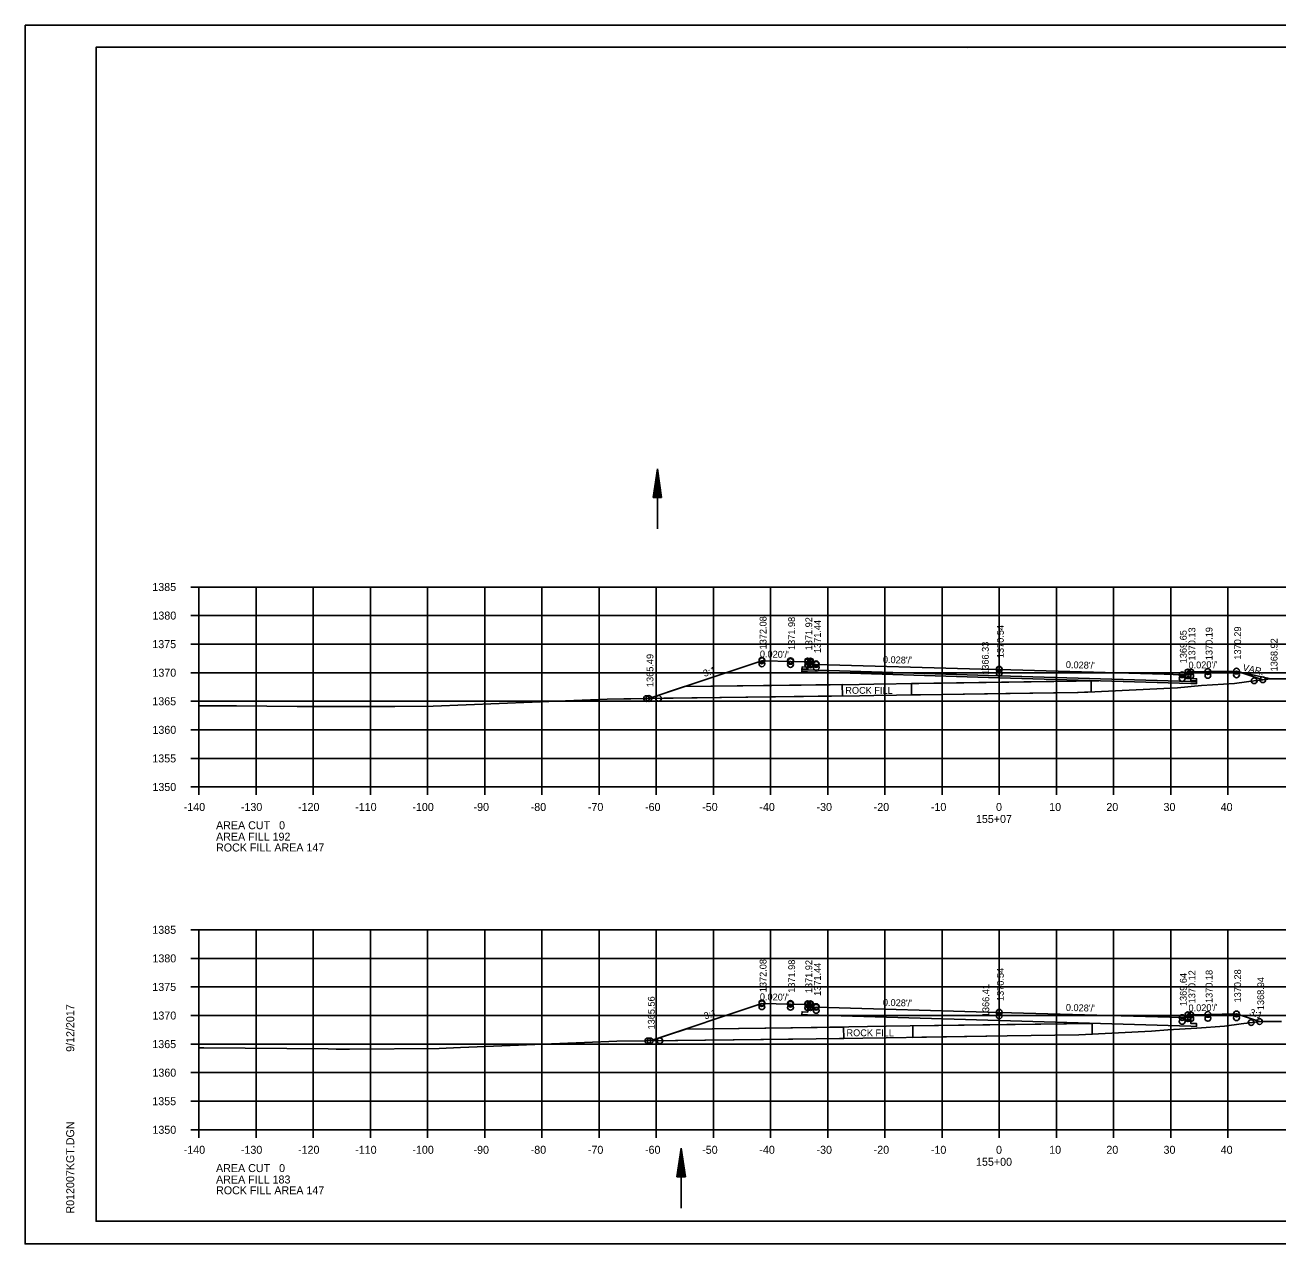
# Model space of a CAD drawing. Extents: x 1374311 to 1383814, y 384102 to 406278.
# Drawn here: x 1381458.2 to 1381677.4, y 392858.1 to 393071.5 of the extents above; entities that cross this region are included whole.
import ezdxf

# ---------------------------------------------------------------- set-up
doc = ezdxf.new("R2010")
doc.units = 0
for name, color, linetype in [('R_Axis', 7, 'Continuous'), ('R_Axis Annot', 7, 'Continuous'), ('R_Border', 7, 'Continuous'), ('R_Draft', 7, 'Continuous'), ('R_Exist Surface', 7, 'Continuous'), ('R_Fin Surface', 7, 'Continuous'), ('R_Grid', 7, 'Continuous'), ('R_No Plot', 7, 'Continuous'), ('R_Water', 7, 'Continuous'), ('R_Xsect Elev', 7, 'Continuous'), ('R_Xsect Slope', 7, 'Continuous')]:
    doc.layers.add(name, color=color, linetype=linetype)

msp = doc.modelspace()

# ---------------------------------------------------------------- linework, layer by layer
at = {"layer": 'R_Axis'}
for p, q in [((1381487.26, 392973.1), (1381488.66, 392973.1)), ((1381488.66, 392938.1), (1381488.66, 392973.1)), ((1381487.26, 392968.1), (1381488.66, 392968.1)), ((1381487.26, 392963.1), (1381488.66, 392963.1)), ((1381487.26, 392958.1), (1381488.66, 392958.1)), ((1381487.26, 392953.1), (1381488.66, 392953.1)), ((1381487.26, 392948.1), (1381488.66, 392948.1)), ((1381487.26, 392943.1), (1381488.66, 392943.1)), ((1381487.26, 392938.1), (1381488.66, 392938.1)), ((1381488.66, 392938.1), (1381768.66, 392938.1)), ((1381488.66, 392936.7), (1381488.66, 392938.1)), ((1381498.66, 392936.7), (1381498.66, 392938.1)), ((1381508.66, 392936.7), (1381508.66, 392938.1)), ((1381518.66, 392936.7), (1381518.66, 392938.1)), ((1381528.66, 392936.7), (1381528.66, 392938.1)), ((1381538.66, 392936.7), (1381538.66, 392938.1)), ((1381548.66, 392936.7), (1381548.66, 392938.1)), ((1381558.66, 392936.7), (1381558.66, 392938.1)), ((1381568.66, 392936.7), (1381568.66, 392938.1)), ((1381578.66, 392936.7), (1381578.66, 392938.1)), ((1381588.66, 392936.7), (1381588.66, 392938.1)), ((1381598.66, 392936.7), (1381598.66, 392938.1)), ((1381608.66, 392936.7), (1381608.66, 392938.1)), ((1381618.66, 392936.7), (1381618.66, 392938.1)), ((1381628.66, 392936.7), (1381628.66, 392938.1)), ((1381638.66, 392936.7), (1381638.66, 392938.1)), ((1381648.66, 392936.7), (1381648.66, 392938.1)), ((1381658.66, 392936.7), (1381658.66, 392938.1)), ((1381668.66, 392936.7), (1381668.66, 392938.1)), ((1381487.26, 392913.1), (1381488.66, 392913.1)), ((1381488.66, 392878.1), (1381488.66, 392913.1)), ((1381487.26, 392908.1), (1381488.66, 392908.1)), ((1381487.26, 392903.1), (1381488.66, 392903.1)), ((1381487.26, 392898.1), (1381488.66, 392898.1)), ((1381487.26, 392893.1), (1381488.66, 392893.1)), ((1381487.26, 392888.1), (1381488.66, 392888.1)), ((1381487.26, 392883.1), (1381488.66, 392883.1)), ((1381487.26, 392878.1), (1381488.66, 392878.1)), ((1381488.66, 392878.1), (1381768.66, 392878.1)), ((1381488.66, 392876.7), (1381488.66, 392878.1)), ((1381498.66, 392876.7), (1381498.66, 392878.1)), ((1381508.66, 392876.7), (1381508.66, 392878.1)), ((1381518.66, 392876.7), (1381518.66, 392878.1)), ((1381528.66, 392876.7), (1381528.66, 392878.1)), ((1381538.66, 392876.7), (1381538.66, 392878.1)), ((1381548.66, 392876.7), (1381548.66, 392878.1)), ((1381558.66, 392876.7), (1381558.66, 392878.1)), ((1381568.66, 392876.7), (1381568.66, 392878.1)), ((1381578.66, 392876.7), (1381578.66, 392878.1)), ((1381588.66, 392876.7), (1381588.66, 392878.1)), ((1381598.66, 392876.7), (1381598.66, 392878.1)), ((1381608.66, 392876.7), (1381608.66, 392878.1)), ((1381618.66, 392876.7), (1381618.66, 392878.1)), ((1381628.66, 392876.7), (1381628.66, 392878.1)), ((1381638.66, 392876.7), (1381638.66, 392878.1)), ((1381648.66, 392876.7), (1381648.66, 392878.1)), ((1381658.66, 392876.7), (1381658.66, 392878.1)), ((1381668.66, 392876.7), (1381668.66, 392878.1))]:
    msp.add_line(p, q, dxfattribs=at)
at = {"layer": 'R_Border'}
for p, q in [((1381470.66, 393067.56), (1381786.84, 393067.56)), ((1381470.66, 392862.1), (1381470.66, 393067.56)), ((1381623.18, 393067.3), (1381623.18, 393067.3)), ((1381623.18, 393067.3), (1381623.18, 393067.3)), ((1381470.66, 392862.1), (1381470.66, 392862.1)), ((1381786.84, 392862.1), (1381470.66, 392862.1))]:
    msp.add_line(p, q, dxfattribs=at)
at = {"layer": 'R_Draft'}
for p, q in [((1381568.11, 392988.78), (1381568.86, 392993.78)), ((1381568.23, 392988.78), (1381568.86, 392992.94)), ((1381569.61, 392988.78), (1381568.86, 392993.78)), ((1381569.48, 392988.78), (1381568.86, 392992.94)), ((1381568.36, 392988.78), (1381568.86, 392992.08)), ((1381568.49, 392988.78), (1381568.86, 392991.25)), ((1381569.36, 392988.78), (1381568.86, 392992.08)), ((1381569.23, 392988.78), (1381568.86, 392991.25)), ((1381569.61, 392988.78), (1381568.11, 392988.78)), ((1381568.61, 392988.78), (1381568.86, 392990.4)), ((1381568.74, 392988.78), (1381568.86, 392989.57)), ((1381569.1, 392988.78), (1381568.86, 392990.4)), ((1381568.98, 392988.78), (1381568.86, 392989.57)), ((1381572.26, 392869.86), (1381573.01, 392874.86)), ((1381573.76, 392869.86), (1381573.01, 392874.86)), ((1381572.38, 392869.86), (1381573.01, 392874.03)), ((1381572.51, 392869.86), (1381573.01, 392873.17)), ((1381572.63, 392869.86), (1381573.01, 392872.34)), ((1381573.63, 392869.86), (1381573.01, 392874.03)), ((1381573.5, 392869.86), (1381573.01, 392873.17)), ((1381573.38, 392869.86), (1381573.01, 392872.34)), ((1381573.76, 392869.86), (1381572.26, 392869.86)), ((1381572.76, 392869.86), (1381573.01, 392871.49)), ((1381572.89, 392869.86), (1381573.01, 392870.65)), ((1381573.25, 392869.86), (1381573.01, 392871.49)), ((1381573.12, 392869.86), (1381573.01, 392870.65))]:
    msp.add_line(p, q, dxfattribs=at)
at = {"layer": 'R_Exist Surface'}
for points in [[(1381488.66, 392952.31), (1381490.26, 392952.33), (1381495.23, 392952.29), (1381505.83, 392952.19), (1381516.2, 392952.2), (1381522.96, 392952.21), (1381529.65, 392952.25), (1381546.97, 392952.97), (1381560.07, 392953.47), (1381563.01, 392953.51), (1381564.23, 392953.55), (1381569.97, 392953.63), (1381604.2, 392954.06), (1381606.74, 392954.1), (1381642.49, 392954.65), (1381644.16, 392954.71), (1381659.87, 392955.48), (1381664.06, 392955.84), (1381669.81, 392956.24), (1381673.59, 392956.73), (1381676.19, 392957.02), (1381679.75, 392957)], [(1381488.66, 392892.44), (1381489.51, 392892.45), (1381511.25, 392892.25), (1381512.67, 392892.23), (1381514.06, 392892.23), (1381514.98, 392892.23), (1381530.69, 392892.34), (1381534.44, 392892.5), (1381556.11, 392893.39), (1381561.77, 392893.6), (1381592.55, 392893.95), (1381608.89, 392894.21), (1381630.04, 392894.53), (1381642.56, 392894.7), (1381655.32, 392895.38), (1381658.18, 392895.57), (1381663.23, 392895.9), (1381668.08, 392896.24), (1381671, 392896.62), (1381674.4, 392897.07), (1381678.03, 392897.07)]]:
    msp.add_lwpolyline(points, dxfattribs=at)
at = {"layer": 'R_Fin Surface'}
msp.add_line((1381644.92, 392896.73), (1381644.92, 392894.83), dxfattribs=at)
for points in [[(1381567.37, 392953.59), (1381585.22, 392959.54), (1381587.15, 392960.18), (1381587.65, 392960.17), (1381592.15, 392960.08), (1381594.85, 392960.03), (1381595.15, 392960.02), (1381595.2, 392960.02), (1381595.65, 392960.02), (1381595.65, 392959.97), (1381595.66, 392959.52), (1381595.76, 392959.52), (1381596.66, 392959.54), (1381625.52, 392958.73), (1381628.66, 392958.65), (1381657.52, 392957.84), (1381660.66, 392957.75), (1381660.76, 392957.75), (1381661.66, 392957.73), (1381661.67, 392958.18), (1381661.67, 392958.23), (1381662.12, 392958.23), (1381662.17, 392958.23), (1381662.47, 392958.24), (1381665.17, 392958.29), (1381665.67, 392958.3), (1381670.17, 392958.39), (1381670.57, 392958.26), (1381676.19, 392957.02)], [(1381662.17, 392957.87), (1381662.18, 392956.7), (1381663.18, 392956.69), (1381663.17, 392956.19), (1381662.17, 392956.22), (1381628.66, 392957.22), (1381595.15, 392958.23), (1381594.15, 392958.26), (1381594.16, 392958.76), (1381595.16, 392958.71), (1381595.15, 392959.79)], [(1381573.64, 392955.68), (1381604.17, 392956.05), (1381606.71, 392956.09), (1381646.08, 392956.7)], [(1381567.6, 392893.66), (1381587.15, 392900.18), (1381592.15, 392900.08), (1381595.15, 392900.02), (1381595.65, 392900.02), (1381595.66, 392899.52), (1381596.66, 392899.54), (1381628.66, 392898.64), (1381660.66, 392897.75), (1381661.66, 392897.73), (1381661.67, 392898.23), (1381662.17, 392898.23), (1381665.17, 392898.29), (1381670.17, 392898.39), (1381674.2, 392897.04)], [(1381662.17, 392897.87), (1381662.18, 392896.7), (1381663.18, 392896.69), (1381663.17, 392896.19), (1381662.17, 392896.22), (1381628.66, 392897.22), (1381595.15, 392898.23), (1381594.15, 392898.26), (1381594.16, 392898.76), (1381595.16, 392898.71), (1381595.15, 392899.79)], [(1381573.82, 392895.74), (1381592.52, 392895.95), (1381608.86, 392896.21), (1381630.01, 392896.53), (1381644.92, 392896.73)]]:
    msp.add_lwpolyline(points, dxfattribs=at)
for points in [[(1381573.61, 392955.67), (1381567.39, 392953.6), (1381601.25, 392954.03), (1381601.21, 392956.03), (1381573.61, 392955.67)], [(1381613.33, 392956.22), (1381644.72, 392956.67), (1381644.72, 392954.76), (1381642.35, 392954.63), (1381629.83, 392954.47), (1381614.89, 392954.23), (1381613.32, 392954.21)], [(1381613.54, 392896.28), (1381644.92, 392896.73), (1381644.92, 392894.83), (1381642.56, 392894.7), (1381630.04, 392894.53), (1381615.1, 392894.3), (1381613.53, 392894.28)], [(1381573.82, 392895.74), (1381567.6, 392893.66), (1381601.46, 392894.09), (1381601.42, 392896.09), (1381573.82, 392895.74)]]:
    msp.add_lwpolyline(points, close=True, dxfattribs=at)
at = {"layer": 'R_Grid'}
for p, q in [((1381488.66, 392973.1), (1381768.66, 392973.1)), ((1381488.66, 392938.1), (1381488.66, 392973.1)), ((1381498.66, 392938.1), (1381498.66, 392973.1)), ((1381508.66, 392938.1), (1381508.66, 392973.1)), ((1381518.66, 392938.1), (1381518.66, 392973.1)), ((1381528.66, 392938.1), (1381528.66, 392973.1)), ((1381538.66, 392938.1), (1381538.66, 392973.1)), ((1381548.66, 392938.1), (1381548.66, 392973.1)), ((1381558.66, 392938.1), (1381558.66, 392973.1)), ((1381568.66, 392938.1), (1381568.66, 392973.1)), ((1381578.66, 392938.1), (1381578.66, 392973.1)), ((1381588.66, 392938.1), (1381588.66, 392973.1)), ((1381598.66, 392938.1), (1381598.66, 392973.1)), ((1381608.66, 392938.1), (1381608.66, 392973.1)), ((1381618.66, 392938.1), (1381618.66, 392973.1)), ((1381628.66, 392938.1), (1381628.66, 392973.1)), ((1381638.66, 392938.1), (1381638.66, 392973.1)), ((1381648.66, 392938.1), (1381648.66, 392973.1)), ((1381658.66, 392938.1), (1381658.66, 392973.1)), ((1381668.66, 392938.1), (1381668.66, 392973.1)), ((1381488.66, 392968.1), (1381768.66, 392968.1)), ((1381488.66, 392963.1), (1381768.66, 392963.1)), ((1381488.66, 392958.1), (1381768.66, 392958.1)), ((1381488.66, 392953.1), (1381768.66, 392953.1)), ((1381488.66, 392948.1), (1381768.66, 392948.1)), ((1381488.66, 392943.1), (1381768.66, 392943.1)), ((1381488.66, 392938.1), (1381768.66, 392938.1)), ((1381488.66, 392913.1), (1381768.66, 392913.1)), ((1381488.66, 392878.1), (1381488.66, 392913.1)), ((1381498.66, 392878.1), (1381498.66, 392913.1)), ((1381508.66, 392878.1), (1381508.66, 392913.1)), ((1381518.66, 392878.1), (1381518.66, 392913.1)), ((1381528.66, 392878.1), (1381528.66, 392913.1)), ((1381538.66, 392878.1), (1381538.66, 392913.1)), ((1381548.66, 392878.1), (1381548.66, 392913.1)), ((1381558.66, 392878.1), (1381558.66, 392913.1)), ((1381568.66, 392878.1), (1381568.66, 392913.1)), ((1381578.66, 392878.1), (1381578.66, 392913.1)), ((1381588.66, 392878.1), (1381588.66, 392913.1)), ((1381598.66, 392878.1), (1381598.66, 392913.1)), ((1381608.66, 392878.1), (1381608.66, 392913.1)), ((1381618.66, 392878.1), (1381618.66, 392913.1)), ((1381628.66, 392878.1), (1381628.66, 392913.1)), ((1381638.66, 392878.1), (1381638.66, 392913.1)), ((1381648.66, 392878.1), (1381648.66, 392913.1)), ((1381658.66, 392878.1), (1381658.66, 392913.1)), ((1381668.66, 392878.1), (1381668.66, 392913.1)), ((1381488.66, 392908.1), (1381768.66, 392908.1)), ((1381488.66, 392903.1), (1381768.66, 392903.1)), ((1381488.66, 392898.1), (1381768.66, 392898.1)), ((1381488.66, 392893.1), (1381768.66, 392893.1)), ((1381488.66, 392888.1), (1381768.66, 392888.1)), ((1381488.66, 392883.1), (1381768.66, 392883.1)), ((1381488.66, 392878.1), (1381768.66, 392878.1))]:
    msp.add_line(p, q, dxfattribs=at)
at = {"layer": 'R_No Plot'}
for p, q in [((1381458.26, 393071.46), (1381791.59, 393071.46)), ((1381458.26, 392858.12), (1381791.59, 392858.12))]:
    msp.add_line(p, q, dxfattribs=at)
for points in [[(1381458.25, 393071.46), (1381791.59, 393071.46), (1381791.59, 392858.12), (1381458.25, 392858.12)], [(1381704.58, 393067.56), (1381704.58, 393057.68), (1381740.31, 393057.68), (1381740.31, 393054.76), (1381763.51, 393054.76), (1381763.51, 393031.55), (1381786.84, 393031.55), (1381786.84, 392862.1), (1381470.66, 392862.1), (1381470.66, 393067.56)], [(1381567.39, 392953.6), (1381569.97, 392953.63), (1381604.2, 392954.06), (1381606.74, 392954.1), (1381642.49, 392954.65), (1381644.16, 392954.71), (1381659.87, 392955.48), (1381664.06, 392955.84), (1381669.81, 392956.24), (1381673.59, 392956.73), (1381674.76, 392956.86), (1381670.57, 392958.26), (1381670.17, 392958.39), (1381665.67, 392958.3), (1381665.17, 392958.29), (1381662.47, 392958.24), (1381662.17, 392958.23), (1381662.18, 392957.06), (1381663.18, 392957.05), (1381663.17, 392956.55), (1381662.17, 392956.58), (1381628.66, 392957.58), (1381595.15, 392958.59), (1381594.15, 392958.62), (1381594.16, 392959.12), (1381595.16, 392959.07), (1381595.15, 392960.02), (1381595.15, 392960.02), (1381594.85, 392960.03), (1381592.15, 392960.08), (1381587.65, 392960.17), (1381587.15, 392960.18), (1381585.22, 392959.54)]]:
    msp.add_lwpolyline(points, close=True, dxfattribs=at)
for centre in [(1381587.15, 392960.31), (1381587.15, 392960.18), (1381587.15, 392959.64), (1381592.15, 392960.21), (1381592.15, 392960.08), (1381592.15, 392959.54), (1381595.15, 392960.15), (1381595.15, 392960.02), (1381595.15, 392959.48), (1381595.65, 392960.15), (1381595.65, 392960.02), (1381595.65, 392959.48), (1381595.66, 392959.65), (1381596.66, 392959.67), (1381596.66, 392959.54), (1381596.66, 392959), (1381628.66, 392958.71), (1381628.66, 392958.65), (1381628.66, 392958.04), (1381660.66, 392957.75), (1381660.66, 392957.75), (1381660.66, 392957.08), (1381661.66, 392957.73), (1381661.67, 392958.23), (1381661.67, 392958.23), (1381661.67, 392957.56), (1381662.17, 392958.23), (1381662.17, 392958.23), (1381662.17, 392957.56), (1381665.17, 392958.29), (1381665.17, 392958.29), (1381665.17, 392957.62), (1381670.17, 392958.39), (1381670.17, 392958.39), (1381670.17, 392957.72), (1381673.26, 392956.69), (1381674.76, 392956.86), (1381674.76, 392956.86), (1381566.97, 392953.58), (1381566.97, 392953.58), (1381567.37, 392953.59), (1381567.37, 392953.59), (1381569.08, 392953.61), (1381569.08, 392953.61), (1381587.15, 392900.31), (1381587.15, 392900.18), (1381592.15, 392900.21), (1381592.15, 392900.08), (1381595.15, 392900.15), (1381595.65, 392900.15), (1381587.15, 392899.63), (1381592.15, 392899.53), (1381595.15, 392900.02), (1381595.15, 392899.47), (1381595.65, 392900.02), (1381595.65, 392899.47), (1381595.66, 392899.65), (1381596.66, 392899.67), (1381596.66, 392899.54), (1381596.66, 392898.99), (1381628.66, 392898.71), (1381628.66, 392898.64), (1381628.66, 392898.03), (1381661.67, 392898.23), (1381661.67, 392898.23), (1381662.17, 392898.23), (1381662.17, 392898.23), (1381665.17, 392898.29), (1381665.17, 392898.29), (1381670.17, 392898.39), (1381670.17, 392898.39), (1381660.66, 392897.75), (1381660.66, 392897.75), (1381660.66, 392897.07), (1381661.66, 392897.73), (1381661.67, 392897.55), (1381662.17, 392897.55), (1381665.17, 392897.61), (1381670.17, 392897.71), (1381672.73, 392896.86), (1381674.2, 392897.04), (1381674.2, 392897.04), (1381567.2, 392893.66), (1381567.2, 392893.66), (1381567.6, 392893.66), (1381567.6, 392893.66), (1381569.29, 392893.68), (1381569.29, 392893.68)]:
    msp.add_circle(centre, 0.5, dxfattribs=at)
at = {"layer": 'R_Water'}
for p, q in [((1381568.86, 392983.27), (1381568.86, 392993.78)), ((1381573.01, 392864.36), (1381573.01, 392874.86))]:
    msp.add_line(p, q, dxfattribs=at)

# ---------------------------------------------------------------- texts
at = {"layer": 'R_Axis Annot'}
for s, p in [('1385', (1381480.51, 392972.4)), ('1380', (1381480.53, 392967.4)), ('1375', (1381480.51, 392962.4)), ('1370', (1381480.53, 392957.4)), ('1365', (1381480.51, 392952.4)), ('1360', (1381480.53, 392947.4)), ('1355', (1381480.51, 392942.4)), ('1350', (1381480.53, 392937.4)), ('-140', (1381486, 392933.9)), ('-130', (1381496, 392933.9)), ('-120', (1381506, 392933.9)), ('-110', (1381516, 392933.9)), ('-100', (1381526, 392933.9)), ('-90', (1381536.7, 392933.9)), ('-80', (1381546.7, 392933.9)), ('-70', (1381556.7, 392933.9)), ('-60', (1381566.7, 392933.9)), ('-50', (1381576.7, 392933.9)), ('-40', (1381586.7, 392933.9)), ('-30', (1381596.7, 392933.9)), ('-20', (1381606.7, 392933.9)), ('-10', (1381616.7, 392933.9)), ('0', (1381628.1, 392933.9)), ('10', (1381637.4, 392933.9)), ('20', (1381647.4, 392933.9)), ('30', (1381657.4, 392933.9)), ('40', (1381667.4, 392933.9)), ('AREA CUT   0', (1381491.66, 392930.7)), ('155+07', (1381624.58, 392931.8)), ('AREA FILL 192', (1381491.66, 392928.7)), ('ROCK FILL AREA 147', (1381491.66, 392926.81)), ('1385', (1381480.51, 392912.4)), ('1380', (1381480.53, 392907.4)), ('1375', (1381480.51, 392902.4)), ('1370', (1381480.53, 392897.4)), ('1365', (1381480.51, 392892.4)), ('1360', (1381480.53, 392887.4)), ('1355', (1381480.51, 392882.4)), ('1350', (1381480.53, 392877.4)), ('-140', (1381486, 392873.9)), ('-130', (1381496, 392873.9)), ('-120', (1381506, 392873.9)), ('-110', (1381516, 392873.9)), ('-100', (1381526, 392873.9)), ('-90', (1381536.7, 392873.9)), ('-80', (1381546.7, 392873.9)), ('-70', (1381556.7, 392873.9)), ('-60', (1381566.7, 392873.9)), ('-50', (1381576.7, 392873.9)), ('-40', (1381586.7, 392873.9)), ('-30', (1381596.7, 392873.9)), ('-20', (1381606.7, 392873.9)), ('-10', (1381616.7, 392873.9)), ('0', (1381628.1, 392873.9)), ('10', (1381637.4, 392873.9)), ('20', (1381647.4, 392873.9)), ('30', (1381657.4, 392873.9)), ('40', (1381667.4, 392873.9)), ('AREA CUT   0', (1381491.66, 392870.7)), ('155+00', (1381624.6, 392871.8)), ('AREA FILL 183', (1381491.66, 392868.7)), ('ROCK FILL AREA 147', (1381491.66, 392866.81))]:
    msp.add_text(s, height=1.4, dxfattribs=at).set_placement(p)
at = {"layer": 'R_Border'}
for s, p in [('9/12/2017', (1381466.85, 392891.74)), ('R012007KGT.DGN', (1381466.85, 392863.43))]:
    msp.add_text(s, height=1.4, rotation=90, dxfattribs=at).set_placement(p)
at = {"layer": 'R_Fin Surface'}
for p in [(1381601.73, 392954.42), (1381601.94, 392894.48)]:
    msp.add_text('ROCK FILL', height=1.2, rotation=359.8099, dxfattribs=at).set_placement(p)
at = {"layer": 'R_Xsect Elev'}
for s, p in [('1372.08', (1381587.95, 392962.18)), ('1371.98', (1381592.95, 392962.08)), ('1371.92', (1381595.95, 392962.02)), ('1371.44', (1381597.46, 392961.54)), ('1370.54', (1381629.46, 392960.65)), ('1369.65', (1381661.46, 392959.75)), ('1370.13', (1381662.97, 392960.23)), ('1370.19', (1381665.97, 392960.29)), ('1370.29', (1381670.97, 392960.39)), ('1366.33', (1381626.83, 392957.73)), ('1368.92', (1381677.34, 392958.33)), ('1365.49', (1381568.17, 392955.59)), ('1372.08', (1381587.95, 392902.18)), ('1371.98', (1381592.95, 392902.08)), ('1371.92', (1381595.95, 392902.02)), ('1371.44', (1381597.46, 392901.54)), ('1370.54', (1381629.46, 392900.64)), ('1369.64', (1381661.46, 392899.75)), ('1370.12', (1381662.97, 392900.23)), ('1370.18', (1381665.97, 392900.29)), ('1370.28', (1381670.97, 392900.39)), ('1366.41', (1381626.91, 392897.81)), ('1368.94', (1381675, 392899.04)), ('1365.56', (1381568.4, 392895.66))]:
    msp.add_text(s, height=1.2, rotation=90, dxfattribs=at).set_placement(p)
at = {"layer": 'R_Xsect Slope'}
for s, rotation, p in [("0.020'/'", 358.8542, (1381586.78, 392960.79)), ("0.028'/'", 358.3961, (1381608.3, 392959.82)), ("0.028'/'", 358.3961, (1381640.3, 392958.92)), ("0.020'/'", 1.1458, (1381661.78, 392958.82)), ('3:1', 18.4349, (1381577.1, 392957.36)), ('VAR.', 346.5233, (1381671.16, 392958.5)), ("0.020'/'", 358.8542, (1381586.78, 392900.79)), ("0.028'/'", 358.3961, (1381608.3, 392899.81)), ('3:1', 18.4349, (1381577.22, 392897.4)), ("0.028'/'", 358.3961, (1381640.3, 392898.92)), ("0.020'/'", 1.1458, (1381661.78, 392898.82)), ('3:1', 341.5651, (1381672.34, 392898.19))]:
    msp.add_text(s, height=1.2, rotation=rotation, dxfattribs=at).set_placement(p)

doc.saveas('drawing.dxf')
